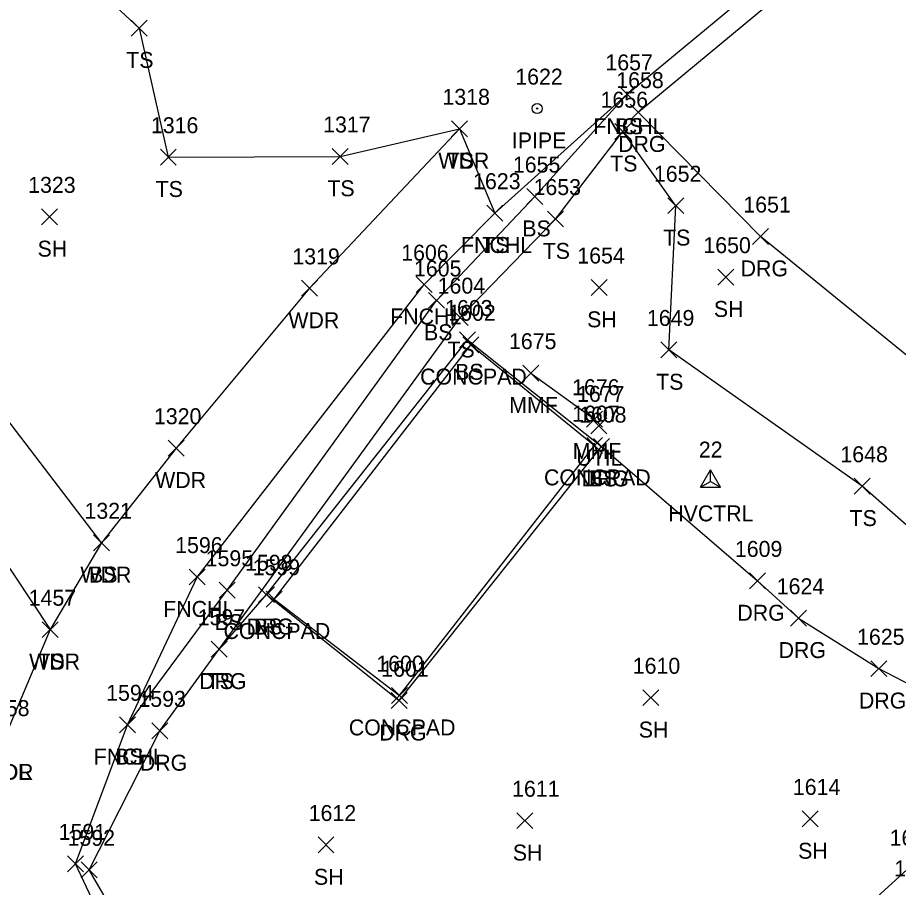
# Model space of a CAD drawing. Extents: x 1505656 to 1508446, y 700805 to 703031.
# Drawn here: x 1506345.6 to 1506456, y 702193.6 to 702302.6 of the extents above; entities that cross this region are included whole.
import ezdxf

# ---------------------------------------------------------------- set-up
doc = ezdxf.new("R2010")
doc.units = 0
for name, color, linetype in [('C_A', 7, 'Continuous'), ('C_I', 7, 'Continuous'), ('CPSM', 7, 'Continuous'), ('L_A', 7, 'Continuous'), ('L_I', 7, 'Continuous'), ('L_TIC', 7, 'Continuous'), ('LAWA', 7, 'Continuous'), ('LDEFAULT', 7, 'Continuous'), ('LELB', 7, 'Continuous'), ('LFNC', 7, 'Continuous'), ('LS', 7, 'Continuous'), ('M_A', 7, 'Continuous'), ('M_I', 7, 'Continuous'), ('MPIP', 7, 'Continuous'), ('R_A', 7, 'Continuous'), ('R_I', 7, 'Continuous'), ('R_TIC', 7, 'Continuous'), ('RDG', 7, 'Continuous'), ('U_A', 7, 'Continuous'), ('U_I', 7, 'Continuous'), ('UDEFAULT', 7, 'Continuous')]:
    doc.layers.add(name, color=color, linetype=linetype)

msp = doc.modelspace()

# ---------------------------------------------------------------- linework, layer by layer
at = {"layer": 'CPSM'}
for p, q in [((1506431.24, 702243.76), (1506432.49, 702245.93)), ((1506433.74, 702243.76), (1506432.49, 702245.93)), ((1506432.49, 702244.48), (1506432.49, 702245.93)), ((1506431.24, 702243.76), (1506432.49, 702244.48)), ((1506432.49, 702244.48), (1506432.49, 702244.48)), ((1506432.49, 702244.48), (1506433.74, 702243.76)), ((1506431.24, 702243.76), (1506433.74, 702243.76))]:
    msp.add_line(p, q, dxfattribs=at)
at = {"layer": 'L_TIC'}
for points in [[(1506359.84, 702300.33), (1506361.84, 702302.33)], [(1506361.84, 702300.33), (1506359.84, 702302.33)], [(1506421.05, 702292.03), (1506423.05, 702294.03)], [(1506423.05, 702292.03), (1506421.05, 702294.03)], [(1506421.05, 702292.03), (1506423.05, 702294.03)], [(1506423.05, 702292.03), (1506421.05, 702294.03)], [(1506400, 702287.71), (1506402, 702289.71)], [(1506402, 702287.71), (1506400, 702289.71)], [(1506400, 702287.71), (1506402, 702289.71)], [(1506402, 702287.71), (1506400, 702289.71)], [(1506420.5, 702287.35), (1506422.5, 702289.35)], [(1506422.5, 702287.35), (1506420.5, 702289.35)], [(1506420.5, 702287.35), (1506422.5, 702289.35)], [(1506422.5, 702287.35), (1506420.5, 702289.35)], [(1506363.51, 702284.15), (1506365.51, 702286.15)], [(1506365.51, 702284.15), (1506363.51, 702286.15)], [(1506385.04, 702284.24), (1506387.04, 702286.24)], [(1506387.04, 702284.24), (1506385.04, 702286.24)], [(1506409.45, 702279.21), (1506411.45, 702281.21)], [(1506411.45, 702279.21), (1506409.45, 702281.21)], [(1506427.13, 702278.06), (1506429.13, 702280.06)], [(1506429.13, 702278.06), (1506427.13, 702280.06)], [(1506348.63, 702276.67), (1506350.63, 702278.67)], [(1506350.63, 702276.67), (1506348.63, 702278.67)], [(1506404.46, 702277.13), (1506406.46, 702279.13)], [(1506406.46, 702277.13), (1506404.46, 702279.13)], [(1506404.46, 702277.13), (1506406.46, 702279.13)], [(1506406.46, 702277.13), (1506404.46, 702279.13)], [(1506412.04, 702276.39), (1506414.04, 702278.39)], [(1506414.04, 702276.39), (1506412.04, 702278.39)], [(1506433.42, 702269.11), (1506435.42, 702271.11)], [(1506435.42, 702269.11), (1506433.42, 702271.11)], [(1506395.58, 702268.17), (1506397.58, 702270.17)], [(1506397.58, 702268.17), (1506395.58, 702270.17)], [(1506417.53, 702267.81), (1506419.53, 702269.81)], [(1506419.53, 702267.81), (1506417.53, 702269.81)], [(1506381.2, 702267.7), (1506383.2, 702269.7)], [(1506383.2, 702267.7), (1506381.2, 702269.7)], [(1506397.13, 702266.19), (1506399.13, 702268.19)], [(1506399.13, 702266.19), (1506397.13, 702268.19)], [(1506400.09, 702264.03), (1506402.09, 702266.03)], [(1506402.09, 702264.03), (1506400.09, 702266.03)], [(1506401.03, 702261.23), (1506403.03, 702263.23)], [(1506403.03, 702261.23), (1506401.03, 702263.23)], [(1506401.43, 702260.63), (1506403.43, 702262.63)], [(1506403.43, 702260.63), (1506401.43, 702262.63)], [(1506426.26, 702259.98), (1506428.26, 702261.98)], [(1506428.26, 702259.98), (1506426.26, 702261.98)], [(1506408.96, 702257.07), (1506410.96, 702259.07)], [(1506410.96, 702257.07), (1506408.96, 702259.07)], [(1506416.93, 702251.3), (1506418.93, 702253.3)], [(1506418.93, 702251.3), (1506416.93, 702253.3)], [(1506416.96, 702247.99), (1506418.96, 702249.99)], [(1506418.96, 702247.99), (1506416.96, 702249.99)], [(1506416.96, 702247.99), (1506418.96, 702249.99)], [(1506418.96, 702247.99), (1506416.96, 702249.99)], [(1506364.49, 702247.66), (1506366.49, 702249.66)], [(1506366.49, 702247.66), (1506364.49, 702249.66)], [(1506417.82, 702247.86), (1506419.82, 702249.86)], [(1506419.82, 702247.86), (1506417.82, 702249.86)], [(1506450.51, 702242.89), (1506452.51, 702244.89)], [(1506452.51, 702242.89), (1506450.51, 702244.89)], [(1506355.13, 702235.8), (1506357.13, 702237.8)], [(1506357.13, 702235.8), (1506355.13, 702237.8)], [(1506355.13, 702235.8), (1506357.13, 702237.8)], [(1506357.13, 702235.8), (1506355.13, 702237.8)], [(1506367.12, 702231.5), (1506369.12, 702233.5)], [(1506369.12, 702231.5), (1506367.12, 702233.5)], [(1506370.88, 702229.85), (1506372.88, 702231.85)], [(1506372.88, 702229.85), (1506370.88, 702231.85)], [(1506375.82, 702229.29), (1506377.82, 702231.29)], [(1506377.82, 702229.29), (1506375.82, 702231.29)], [(1506376.79, 702228.73), (1506378.79, 702230.73)], [(1506378.79, 702228.73), (1506376.79, 702230.73)], [(1506376.79, 702228.73), (1506378.79, 702230.73)], [(1506378.79, 702228.73), (1506376.79, 702230.73)], [(1506348.7, 702224.9), (1506350.7, 702226.9)], [(1506350.7, 702224.9), (1506348.7, 702226.9)], [(1506348.7, 702224.9), (1506350.7, 702226.9)], [(1506350.7, 702224.9), (1506348.7, 702226.9)], [(1506369.89, 702222.45), (1506371.89, 702224.45)], [(1506371.89, 702222.45), (1506369.89, 702224.45)], [(1506392.5, 702216.64), (1506394.5, 702218.64)], [(1506394.5, 702216.64), (1506392.5, 702218.64)], [(1506424, 702216.37), (1506426, 702218.37)], [(1506426, 702216.37), (1506424, 702218.37)], [(1506358.41, 702212.98), (1506360.41, 702214.98)], [(1506360.41, 702212.98), (1506358.41, 702214.98)], [(1506358.41, 702212.98), (1506360.41, 702214.98)], [(1506360.41, 702212.98), (1506358.41, 702214.98)], [(1506408.21, 702200.95), (1506410.21, 702202.95)], [(1506410.21, 702200.95), (1506408.21, 702202.95)], [(1506443.99, 702201.18), (1506445.99, 702203.18)], [(1506445.99, 702201.18), (1506443.99, 702203.18)], [(1506383.28, 702197.91), (1506385.28, 702199.91)], [(1506385.28, 702197.91), (1506383.28, 702199.91)], [(1506351.89, 702195.54), (1506353.89, 702197.54)], [(1506353.89, 702195.54), (1506351.89, 702197.54)]]:
    msp.add_lwpolyline(points, dxfattribs=at)
at = {"layer": 'LAWA'}
msp.add_lwpolyline([(1506401, 702288.71), (1506382.2, 702268.7), (1506365.49, 702248.66), (1506356.13, 702236.8), (1506349.7, 702225.9), (1506343.85, 702212.06)], dxfattribs=at)
at = {"layer": 'LDEFAULT'}
msp.add_lwpolyline([(1506409.96, 702258.07), (1506417.93, 702252.3)], dxfattribs=at)
at = {"layer": 'LELB'}
for points in [[(1506279.95, 702439.7), (1506284.44, 702430.03), (1506285.02, 702410.74), (1506298.06, 702388.06), (1506299.08, 702386.26), (1506311.3, 702366.5), (1506322.79, 702353.27), (1506338.1, 702332.04), (1506351.08, 702310.42), (1506360.84, 702301.33), (1506364.51, 702285.15), (1506386.04, 702285.24), (1506401, 702288.71), (1506405.46, 702278.13)], [(1506359.41, 702213.98), (1506371.88, 702230.85), (1506398.13, 702267.19), (1506410.45, 702280.21), (1506422.05, 702293.03)], [(1506370.89, 702223.45), (1506401.09, 702265.03), (1506413.04, 702277.39), (1506421.5, 702288.35)], [(1506486.82, 702206.3), (1506491.95, 702213.74), (1506474.67, 702223.53), (1506451.51, 702243.89), (1506427.26, 702260.98), (1506428.13, 702279.06), (1506421.5, 702288.35)], [(1506356.13, 702236.8), (1506340.06, 702257.8), (1506308.56, 702285.31)], [(1506298.88, 702279.97), (1506310.52, 702270.46), (1506326.23, 702255.61), (1506338.51, 702242.78), (1506349.7, 702225.9)], [(1506376.82, 702230.29), (1506402.03, 702262.23), (1506418.82, 702248.86)]]:
    msp.add_lwpolyline(points, dxfattribs=at)
at = {"layer": 'LFNC'}
msp.add_lwpolyline([(1506404.78, 702128.8), (1506395.36, 702117.73), (1506383.9, 702138.16), (1506370.28, 702161.28), (1506361.24, 702178.8), (1506352.89, 702196.54), (1506359.41, 702213.98), (1506368.12, 702232.5), (1506396.58, 702269.17), (1506405.46, 702278.13), (1506422.05, 702293.03), (1506443.83, 702311.16), (1506467.22, 702329.6), (1506489.51, 702310.58), (1506505.88, 702295.55), (1506523.06, 702279.47), (1506548.22, 702255.09), (1506585.71, 702218.69), (1506600.72, 702203.5)], dxfattribs=at)
at = {"layer": 'LS'}
for points in [[(1506377.79, 702229.73), (1506402.43, 702261.63), (1506417.96, 702248.99)], [(1506377.79, 702229.73), (1506393.5, 702217.64), (1506417.96, 702248.99)]]:
    msp.add_lwpolyline(points, dxfattribs=at)
at = {"layer": 'MPIP'}
for radius in [0.625, 0.0833]:
    msp.add_circle((1506410.75, 702291.24), radius, dxfattribs=at)
at = {"layer": 'R_TIC'}
for points in [[(1506422.41, 702289.8), (1506424.41, 702291.8)], [(1506424.41, 702289.8), (1506422.41, 702291.8)], [(1506437.77, 702274.2), (1506439.77, 702276.2)], [(1506439.77, 702274.2), (1506437.77, 702276.2)], [(1506417.82, 702247.86), (1506419.82, 702249.86)], [(1506419.82, 702247.86), (1506417.82, 702249.86)], [(1506437.37, 702231.02), (1506439.37, 702233.02)], [(1506439.37, 702231.02), (1506437.37, 702233.02)], [(1506375.82, 702229.29), (1506377.82, 702231.29)], [(1506377.82, 702229.29), (1506375.82, 702231.29)], [(1506442.53, 702226.34), (1506444.53, 702228.34)], [(1506444.53, 702226.34), (1506442.53, 702228.34)], [(1506369.89, 702222.45), (1506371.89, 702224.45)], [(1506371.89, 702222.45), (1506369.89, 702224.45)], [(1506452.6, 702220.01), (1506454.6, 702222.01)], [(1506454.6, 702220.01), (1506452.6, 702222.01)], [(1506392.45, 702216), (1506394.45, 702218)], [(1506394.45, 702216), (1506392.45, 702218)], [(1506362.45, 702212.22), (1506364.45, 702214.22)], [(1506364.45, 702212.22), (1506362.45, 702214.22)], [(1506353.57, 702194.8), (1506355.57, 702196.8)], [(1506355.57, 702194.8), (1506353.57, 702196.8)]]:
    msp.add_lwpolyline(points, dxfattribs=at)
at = {"layer": 'RDG'}
for points in [[(1506520.5, 702202.93), (1506507.4, 702210.86), (1506483.97, 702233.07), (1506468.5, 702251.01), (1506438.77, 702275.2), (1506423.41, 702290.8), (1506445.37, 702309.02), (1506465.24, 702326.26), (1506484.87, 702307.6), (1506501.93, 702293.1), (1506520.54, 702276.62), (1506545.79, 702252.46), (1506583.99, 702217.25), (1506599.92, 702202.97), (1506609.81, 702199.05), (1506619.72, 702195.64), (1506632.74, 702194.06), (1506653.75, 702193.6)], [(1506467.15, 702044.28), (1506454.96, 702052.84), (1506438.53, 702068.48), (1506420.01, 702089.68), (1506396.61, 702114.72), (1506407.81, 702126.82), (1506403.57, 702132.72), (1506397.01, 702126.65), (1506385.48, 702138.66), (1506373.11, 702163.86), (1506354.57, 702195.8), (1506363.45, 702213.22), (1506370.89, 702223.45), (1506376.82, 702230.29), (1506393.45, 702217), (1506418.82, 702248.86), (1506438.37, 702232.02), (1506443.53, 702227.34), (1506453.6, 702221.01), (1506468.75, 702213.14)], [(1506440.23, 702122.62), (1506438.37, 702119.59), (1506428.89, 702125.1), (1506422.09, 702129.95), (1506414.04, 702139.16), (1506411.4, 702143.83), (1506419.54, 702155.3), (1506426.52, 702163.66), (1506440.11, 702180.3), (1506457.12, 702195.81), (1506463.22, 702193.78), (1506459.85, 702190.18)]]:
    msp.add_lwpolyline(points, dxfattribs=at)
at = {"layer": 'UDEFAULT'}
for points in [[(1506417.49, 702250.46), (1506419.49, 702252.46)], [(1506419.49, 702250.46), (1506417.49, 702252.46)]]:
    msp.add_lwpolyline(points, dxfattribs=at)

# ---------------------------------------------------------------- texts
at = {"layer": 'C_A'}
msp.add_text('HVCTRL', height=2, dxfattribs=at).set_placement((1506427.18, 702239.48))
at = {"layer": 'C_I'}
msp.add_text('22', height=2, dxfattribs=at).set_placement((1506431.02, 702247.48))
at = {"layer": 'L_A'}
for s, p in [('TS', (1506359.24, 702296.33)), ('FNCHL', (1506417.8, 702288.03)), ('BS', (1506420.49, 702288.03)), ('WDR', (1506398.36, 702283.71)), ('TS', (1506399.41, 702283.71)), ('TS', (1506419.91, 702283.35)), ('TS', (1506419.91, 702283.35)), ('TS', (1506362.92, 702280.15)), ('TS', (1506384.45, 702280.24)), ('BS', (1506408.89, 702275.21)), ('TS', (1506426.54, 702274.06)), ('SH', (1506348.12, 702272.67)), ('FNCHL', (1506401.21, 702273.13)), ('TS', (1506403.87, 702273.13)), ('TS', (1506411.45, 702272.39)), ('SH', (1506432.91, 702265.11)), ('WDR', (1506379.56, 702263.7)), ('FNCHL', (1506392.33, 702264.17)), ('SH', (1506417.02, 702263.81)), ('BS', (1506396.57, 702262.19)), ('TS', (1506399.5, 702260.03)), ('BS', (1506400.47, 702257.23)), ('CONCPAD', (1506396.08, 702256.63)), ('TS', (1506425.67, 702255.98)), ('MMF', (1506407.25, 702253.07)), ('MMF', (1506415.21, 702247.3)), ('WDR', (1506362.86, 702243.66)), ('CONCPAD', (1506411.61, 702243.99)), ('CONCPAD', (1506411.61, 702243.99)), ('BS', (1506417.26, 702243.86)), ('TS', (1506449.92, 702238.89)), ('WDR', (1506353.49, 702231.8)), ('BS', (1506354.57, 702231.8)), ('FNCHL', (1506363.87, 702227.5)), ('BS', (1506370.32, 702225.85)), ('CONCPAD', (1506371.44, 702224.73)), ('CONCPAD', (1506371.44, 702224.73)), ('BS', (1506375.26, 702225.29)), ('WDR', (1506347.06, 702220.9)), ('TS', (1506348.11, 702220.9)), ('TS', (1506369.3, 702218.45)), ('CONCPAD', (1506387.14, 702212.64)), ('SH', (1506423.49, 702212.37)), ('FNCHL', (1506355.16, 702208.98)), ('BS', (1506357.85, 702208.98)), ('WDR', (1506341.21, 702207.06)), ('WDL', (1506341.27, 702207.06)), ('SH', (1506443.47, 702197.18)), ('SH', (1506407.7, 702196.95)), ('SH', (1506382.77, 702193.91))]:
    msp.add_text(s, height=2, dxfattribs=at).set_placement(p)
at = {"layer": 'L_I'}
for s, p in [('1657', (1506419.31, 702296.03)), ('1657', (1506419.31, 702296.03)), ('1318', (1506398.88, 702291.71)), ('1318', (1506398.88, 702291.71)), ('1656', (1506418.7, 702291.35)), ('1656', (1506418.7, 702291.35)), ('1316', (1506362.33, 702288.15)), ('1317', (1506383.92, 702288.24)), ('1655', (1506407.71, 702283.21)), ('1623', (1506402.72, 702281.13)), ('1623', (1506402.72, 702281.13)), ('1652', (1506425.39, 702282.06)), ('1323', (1506346.94, 702280.67)), ('1653', (1506410.3, 702280.39)), ('1606', (1506393.71, 702272.17)), ('1650', (1506431.59, 702273.11)), ('1319', (1506380.06, 702271.7)), ('1654', (1506415.79, 702271.81)), ('1605', (1506395.31, 702270.19)), ('1604', (1506398.28, 702268.03)), ('1603', (1506399.21, 702265.23)), ('1602', (1506399.61, 702264.63)), ('1649', (1506424.51, 702263.98)), ('1675', (1506407.22, 702261.07)), ('1676', (1506415.13, 702255.3)), ('1320', (1506362.71, 702251.66)), ('1607', (1506415.14, 702251.99)), ('1607', (1506415.14, 702251.99)), ('1608', (1506416, 702251.86)), ('1648', (1506448.77, 702246.89)), ('1321', (1506354, 702239.8)), ('1321', (1506354, 702239.8)), ('1596', (1506365.37, 702235.5)), ('1595', (1506369.19, 702233.85)), ('1598', (1506374.13, 702233.29)), ('1599', (1506375.09, 702232.73)), ('1599', (1506375.09, 702232.73)), ('1457', (1506347.01, 702228.9)), ('1457', (1506347.01, 702228.9)), ('1597', (1506368.2, 702226.45)), ('1600', (1506390.59, 702220.64)), ('1610', (1506422.74, 702220.37)), ('1594', (1506356.72, 702216.98)), ('1594', (1506356.72, 702216.98)), ('1458', (1506341.16, 702215.06)), ('1458', (1506341.16, 702215.06)), ('1611', (1506407.61, 702204.95)), ('1614', (1506442.81, 702205.18)), ('1612', (1506382.11, 702201.91)), ('1591', (1506350.76, 702199.54)), ('1621', (1506455.51, 702194.96))]:
    msp.add_text(s, height=2, dxfattribs=at).set_placement(p)
at = {"layer": 'M_A'}
msp.add_text('IPIPE', height=2, dxfattribs=at).set_placement((1506407.58, 702286.24))
at = {"layer": 'M_I'}
msp.add_text('1622', height=2, dxfattribs=at).set_placement((1506408.01, 702294.24))
at = {"layer": 'R_A'}
for p in [(1506420.9, 702285.8), (1506436.26, 702270.2), (1506416.31, 702243.86), (1506435.85, 702227.02), (1506374.31, 702225.29), (1506441.02, 702222.34), (1506368.38, 702218.45), (1506451.09, 702216.01), (1506390.94, 702212), (1506360.94, 702208.22)]:
    msp.add_text('DRG', height=2, dxfattribs=at).set_placement(p)
at = {"layer": 'R_I'}
for s, p in [('1658', (1506420.67, 702293.8)), ('1651', (1506436.6, 702278.2)), ('1608', (1506416, 702251.86)), ('1609', (1506435.54, 702235.02)), ('1598', (1506374.13, 702233.29)), ('1624', (1506440.79, 702230.34)), ('1597', (1506368.2, 702226.45)), ('1625', (1506450.86, 702224.01)), ('1601', (1506391.2, 702220)), ('1593', (1506360.76, 702216.22)), ('1592', (1506351.88, 702198.8)), ('1617', (1506454.94, 702198.81))]:
    msp.add_text(s, height=2, dxfattribs=at).set_placement(p)
at = {"layer": 'U_A'}
msp.add_text('UTIL', height=2, dxfattribs=at).set_placement((1506415.66, 702246.46))
at = {"layer": 'U_I'}
msp.add_text('1677', height=2, dxfattribs=at).set_placement((1506415.75, 702254.46))

doc.saveas('drawing.dxf')
